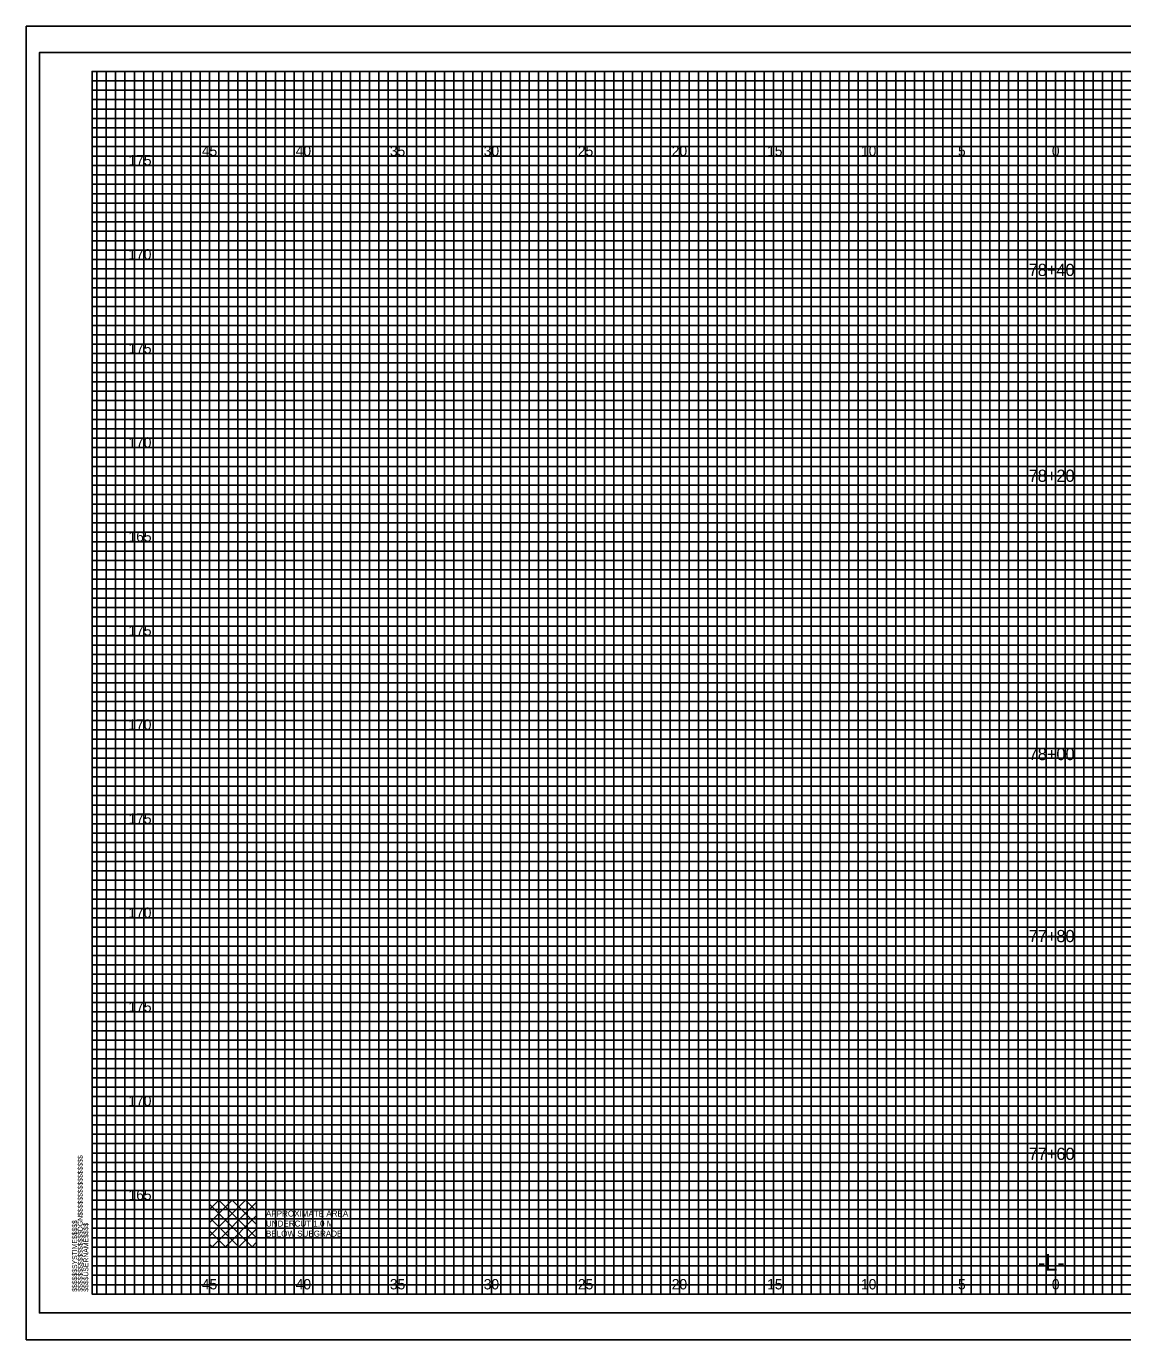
# Model space of a CAD drawing. Extents: x -4 to 103, y -2 to 6583.
# Drawn here: x -3.5 to 54.8, y 6371.8 to 6441.7 of the extents above; entities that cross this region are included whole.
import ezdxf

# ---------------------------------------------------------------- set-up
doc = ezdxf.new("R2010")
doc.units = 0
for name, color, linetype in [('Default', 7, 'Continuous'), ('Prop XS Alignment Label', 7, 'Continuous'), ('Prop XS Elevation Labels', 7, 'Continuous'), ('Prop XS Offset Labels', 7, 'Continuous'), ('Prop XS Station Labels', 7, 'Continuous'), ('Prop XS Undercut Exc Hatch', 7, 'Continuous'), ('Sheet Cross Section CELL', 7, 'Continuous'), ('Sheet Cross Section Grid Major CELL', 7, 'Continuous'), ('Sheet Cross Section Grid Middle CELL', 7, 'Continuous'), ('Sheet Cutting Line CELL', 7, 'Continuous'), ('Sheet DOT Grid CELL', 7, 'Continuous'), ('Sheet Plot Border Inside CELL', 7, 'Continuous'), ('Sheet Plot Border Outside CELL', 7, 'Continuous')]:
    doc.layers.add(name, color=color, linetype=linetype)

msp = doc.modelspace()

# ---------------------------------------------------------------- linework, layer by layer
at = {"layer": 'Default'}
msp.add_lwpolyline([(6.25, 6379.25), (8.75, 6379.25), (8.75, 6376.75), (6.25, 6376.75)], close=True, dxfattribs=at)
at = {"layer": 'Prop XS Undercut Exc Hatch'}
for p, q in [((6.25, 6378.752), (6.748, 6379.25)), ((6.25, 6378.045), (7.455, 6379.25)), ((6.25, 6377.338), (8.162, 6379.25)), ((6.74, 6379.25), (8.75, 6377.24)), ((7.447, 6379.25), (8.75, 6377.947)), ((8.154, 6379.25), (8.75, 6378.654)), ((6.25, 6379.033), (8.533, 6376.75)), ((6.369, 6376.75), (8.75, 6379.131)), ((6.25, 6378.326), (7.826, 6376.75)), ((7.076, 6376.75), (8.75, 6378.424)), ((6.25, 6377.619), (7.119, 6376.75)), ((7.783, 6376.75), (8.75, 6377.717)), ((6.25, 6376.912), (6.412, 6376.75)), ((8.49, 6376.75), (8.75, 6377.01))]:
    msp.add_line(p, q, dxfattribs=at)
at = {"layer": 'Sheet Cross Section CELL'}
msp.add_lwpolyline([(102.5, 6439.25), (0, 6439.25), (0, 6374.25), (102.5, 6374.25)], close=True, dxfattribs=at)
at = {"layer": 'Sheet Cross Section Grid Major CELL'}
for points in [[(1.25, 6374.25), (1.25, 6439.25), (3.75, 6439.25), (3.75, 6374.25), (6.25, 6374.25), (6.25, 6439.25), (8.75, 6439.25), (8.75, 6374.25), (11.25, 6374.25), (11.25, 6439.25), (13.75, 6439.25), (13.75, 6374.25), (16.25, 6374.25), (16.25, 6439.25), (18.75, 6439.25), (18.75, 6374.25), (21.25, 6374.25), (21.25, 6439.25), (23.75, 6439.25), (23.75, 6374.25), (26.25, 6374.25), (26.25, 6439.25), (28.75, 6439.25), (28.75, 6374.25), (31.25, 6374.25), (31.25, 6439.25), (33.75, 6439.25), (33.75, 6374.25), (36.25, 6374.25), (36.25, 6439.25), (38.75, 6439.25), (38.75, 6374.25), (41.25, 6374.25), (41.25, 6439.25), (43.75, 6439.25), (43.75, 6374.25), (46.25, 6374.25), (46.25, 6439.25), (48.75, 6439.25), (48.75, 6374.25), (51.25, 6374.25), (51.25, 6439.25), (53.75, 6439.25), (53.75, 6374.25)], [(102.5, 6434.25), (0, 6434.25), (0, 6436.75), (74.25, 6436.75)], [(102.5, 6429.25), (0, 6429.25), (0, 6431.75), (102.5, 6431.75)], [(102.5, 6424.25), (0, 6424.25), (0, 6426.75), (102.5, 6426.75)], [(102.5, 6419.25), (0, 6419.25), (0, 6421.75), (102.5, 6421.75)], [(102.5, 6414.25), (0, 6414.25), (0, 6416.75), (102.5, 6416.75)], [(102.5, 6409.25), (0, 6409.25), (0, 6411.75), (102.5, 6411.75)], [(102.5, 6404.25), (0, 6404.25), (0, 6406.75), (102.5, 6406.75)], [(102.5, 6399.25), (0, 6399.25), (0, 6401.75), (102.5, 6401.75)], [(102.5, 6394.25), (0, 6394.25), (0, 6396.75), (102.5, 6396.75)], [(102.5, 6389.25), (0, 6389.25), (0, 6391.75), (102.5, 6391.75)], [(102.5, 6384.25), (0, 6384.25), (0, 6386.75), (102.5, 6386.75)], [(102.5, 6379.25), (0, 6379.25), (0, 6381.75), (102.5, 6381.75)], [(0, 6376.75), (102.5, 6376.75)]]:
    msp.add_lwpolyline(points, dxfattribs=at)
at = {"layer": 'Sheet Cross Section Grid Middle CELL'}
for points in [[(0, 6436.25), (0, 6437.25), (74.25, 6437.25), (74.25, 6437.75), (0, 6437.75), (0, 6438.25), (74.25, 6438.25), (74.25, 6438.75), (0, 6438.75)], [(0.25, 6374.25), (0.25, 6439.25), (0.75, 6439.25), (0.75, 6374.25), (1.75, 6374.25), (1.75, 6439.25), (2.25, 6439.25), (2.25, 6374.25), (2.75, 6374.25), (2.75, 6439.25), (3.25, 6439.25), (3.25, 6374.25), (4.25, 6374.25), (4.25, 6439.25), (4.75, 6439.25), (4.75, 6374.25), (5.25, 6374.25), (5.25, 6439.25), (5.75, 6439.25), (5.75, 6374.25), (6.75, 6374.25), (6.75, 6439.25), (7.25, 6439.25), (7.25, 6374.25), (7.75, 6374.25), (7.75, 6439.25), (8.25, 6439.25), (8.25, 6374.25), (9.25, 6374.25), (9.25, 6439.25), (9.75, 6439.25), (9.75, 6374.25), (10.25, 6374.25), (10.25, 6439.25), (10.75, 6439.25), (10.75, 6374.25), (11.75, 6374.25), (11.75, 6439.25), (12.25, 6439.25), (12.25, 6374.25), (12.75, 6374.25), (12.75, 6439.25), (13.25, 6439.25), (13.25, 6374.25), (14.25, 6374.25), (14.25, 6439.25), (14.75, 6439.25), (14.75, 6374.25), (15.75, 6374.25), (15.25, 6374.25), (15.25, 6439.25), (15.75, 6439.25), (15.75, 6374.25), (16.75, 6374.25), (16.75, 6439.25), (17.25, 6439.25), (17.25, 6374.25), (17.75, 6374.25), (17.75, 6439.25), (18.25, 6439.25), (18.25, 6374.25), (19.25, 6374.25), (19.25, 6439.25), (19.75, 6439.25), (19.75, 6374.25), (20.25, 6374.25), (20.25, 6439.25), (20.75, 6439.25), (20.75, 6374.25), (21.75, 6374.25), (21.75, 6439.25), (22.25, 6439.25), (22.25, 6374.25), (22.75, 6374.25), (22.75, 6439.25), (23.25, 6439.25), (23.25, 6374.25), (24.25, 6374.25), (24.25, 6439.25), (24.75, 6439.25), (24.75, 6374.25), (25.25, 6374.25), (25.25, 6439.25), (25.75, 6439.25), (25.75, 6374.25), (26.75, 6374.25), (26.75, 6439.25), (27.25, 6439.25), (27.25, 6374.25), (27.75, 6374.25), (27.75, 6439.25), (28.25, 6439.25), (28.25, 6374.25), (29.25, 6374.25), (29.25, 6439.25), (29.75, 6439.25), (29.75, 6374.25), (30.25, 6374.25), (30.25, 6439.25), (30.75, 6439.25), (30.75, 6374.25)], [(30.75, 6374.25), (31.75, 6374.25), (31.75, 6439.25), (32.25, 6439.25), (32.25, 6374.25), (32.75, 6374.25), (32.75, 6439.25), (33.25, 6439.25), (33.25, 6374.25), (34.25, 6374.25), (34.25, 6439.25), (34.75, 6439.25), (34.75, 6374.25), (35.25, 6374.25), (35.25, 6439.25), (35.75, 6439.25), (35.75, 6374.25), (36.75, 6374.25), (36.75, 6439.25), (37.25, 6439.25), (37.25, 6374.25), (37.75, 6374.25), (37.75, 6439.25), (37.75, 6374.25)], [(38.25, 6439.25), (38.25, 6374.25), (39.25, 6374.25), (39.25, 6439.25), (39.75, 6439.25), (39.75, 6374.25), (40.25, 6374.25), (40.25, 6439.25), (40.75, 6439.25), (40.75, 6374.25), (41.75, 6374.25), (41.75, 6439.25), (42.25, 6439.25), (42.25, 6374.25), (42.75, 6374.25), (42.75, 6439.25), (43.25, 6439.25), (43.25, 6374.25), (43.75, 6374.25), (44.25, 6374.25), (44.25, 6439.25), (44.75, 6439.25), (44.75, 6374.25), (45.25, 6374.25), (45.25, 6439.25), (45.75, 6439.25), (45.75, 6374.25), (46.75, 6374.25), (46.75, 6439.25), (47.25, 6439.25), (47.25, 6374.25), (47.75, 6374.25), (47.75, 6439.25), (48.25, 6439.25), (48.25, 6374.25), (49.25, 6374.25), (49.25, 6439.25), (49.75, 6439.25), (49.75, 6374.25), (50.25, 6374.25), (50.25, 6439.25), (50.75, 6439.25), (50.75, 6374.25), (51.75, 6374.25), (51.75, 6439.25), (52.25, 6439.25), (52.25, 6374.25), (52.75, 6374.25), (52.75, 6439.25), (53.25, 6439.25), (53.25, 6374.25), (54.25, 6374.25), (54.25, 6439.25), (54.75, 6439.25), (54.75, 6374.25), (55.25, 6374.25)], [(102.5, 6436.25), (0, 6436.25)], [(102.5, 6435.25), (0, 6435.25), (0, 6435.75), (102.5, 6435.75)], [(102.5, 6433.75), (0, 6433.75), (0, 6434.75), (102.5, 6434.75)], [(102.5, 6432.75), (0, 6432.75), (0, 6433.25), (102.5, 6433.25)], [(102.5, 6431.25), (0, 6431.25), (0, 6432.25), (102.5, 6432.25)], [(102.5, 6430.25), (0, 6430.25), (0, 6430.75), (102.5, 6430.75)], [(102.5, 6428.75), (0, 6428.75), (0, 6429.75), (102.5, 6429.75)], [(102.5, 6427.75), (0, 6427.75), (0, 6428.25), (102.5, 6428.25)], [(0, 6427.25), (102.5, 6427.25)], [(102.5, 6426.25), (0, 6426.25)], [(102.5, 6425.25), (0, 6425.25), (0, 6425.75), (102.5, 6425.75)], [(102.5, 6423.75), (0, 6423.75), (0, 6424.75), (102.5, 6424.75)], [(102.5, 6422.75), (0, 6422.75), (0, 6423.25), (102.5, 6423.25)], [(102.5, 6421.25), (0, 6421.25), (0, 6422.25), (102.5, 6422.25)], [(102.5, 6420.25), (0, 6420.25), (0, 6420.75), (102.5, 6420.75)], [(102.5, 6418.75), (0, 6418.75), (0, 6419.75), (102.5, 6419.75)], [(102.5, 6417.75), (0, 6417.75), (0, 6418.25), (102.5, 6418.25)], [(102.5, 6416.25), (0, 6416.25), (0, 6417.25), (102.5, 6417.25)], [(102.5, 6415.25), (0, 6415.25), (0, 6415.75), (102.5, 6415.75)], [(102.5, 6413.75), (0, 6413.75), (0, 6414.75), (102.5, 6414.75)], [(102.5, 6412.75), (0, 6412.75), (0, 6413.25), (102.5, 6413.25)], [(102.5, 6411.25), (0, 6411.25), (0, 6412.25), (102.5, 6412.25)], [(102.5, 6410.25), (0, 6410.25), (0, 6410.75), (102.5, 6410.75)], [(102.5, 6408.75), (0, 6408.75), (0, 6409.75), (102.5, 6409.75)], [(102.5, 6407.75), (0, 6407.75), (0, 6408.25), (102.5, 6408.25)], [(102.5, 6406.25), (0, 6406.25), (0, 6407.25), (102.5, 6407.25)], [(102.5, 6405.25), (0, 6405.25), (0, 6405.75)], [(0, 6405.75), (102.5, 6405.75)], [(102.5, 6403.75), (0, 6403.75), (0, 6404.75), (102.5, 6404.75)], [(102.5, 6402.75), (0, 6402.75), (0, 6403.25), (102.5, 6403.25)], [(102.5, 6401.25), (0, 6401.25), (0, 6402.25), (102.5, 6402.25)], [(102.5, 6400.25), (0, 6400.25), (0, 6400.75), (102.5, 6400.75)], [(102.5, 6398.75), (0, 6398.75), (0, 6399.75), (102.5, 6399.75)], [(102.5, 6397.75), (0, 6397.75), (0, 6398.25), (102.5, 6398.25)], [(102.5, 6396.25), (0, 6396.25), (0, 6397.25), (102.5, 6397.25)], [(102.5, 6395.25), (0, 6395.25), (0, 6395.75), (102.5, 6395.75)], [(102.5, 6393.75), (0, 6393.75), (0, 6394.75), (102.5, 6394.75)], [(102.5, 6392.75), (0, 6392.75), (0, 6393.25), (102.5, 6393.25)], [(102.5, 6391.25), (0, 6391.25), (0, 6392.25), (102.5, 6392.25)], [(102.5, 6390.25), (0, 6390.25), (0, 6390.75), (102.5, 6390.75)], [(102.5, 6388.75), (0, 6388.75), (0, 6389.75), (102.5, 6389.75)], [(102.5, 6387.75), (0, 6387.75), (0, 6388.25), (102.5, 6388.25)], [(102.5, 6386.25), (0, 6386.25), (0, 6387.25), (102.5, 6387.25)], [(102.5, 6385.25), (0, 6385.25), (0, 6385.75), (102.5, 6385.75)], [(102.5, 6383.75), (0, 6383.75), (0, 6384.75), (102.5, 6384.75)], [(102.5, 6382.75), (0, 6382.75), (0, 6383.25), (102.5, 6383.25)], [(102.5, 6381.25), (0, 6381.25), (0, 6382.25), (102.5, 6382.25)], [(102.5, 6380.25), (0, 6380.25), (0, 6380.75), (102.5, 6380.75)], [(102.5, 6378.75), (0, 6378.75), (0, 6379.75), (102.5, 6379.75)], [(102.5, 6377.75), (0, 6377.75), (0, 6378.25), (102.5, 6378.25)], [(102.5, 6376.25), (0, 6376.25), (0, 6377.25), (102.5, 6377.25)], [(102.5, 6375.25), (0, 6375.25), (0, 6375.75), (102.5, 6375.75)], [(0, 6374.75), (102.5, 6374.75)]]:
    msp.add_lwpolyline(points, dxfattribs=at)
at = {"layer": 'Sheet Cutting Line CELL'}
for p, q in [((-3.5, 6441.65), (103.4, 6441.65)), ((-3.5, 6441.65), (-3.5, 6371.825)), ((-3.5, 6371.825), (103.4, 6371.825))]:
    msp.add_line(p, q, dxfattribs=at)
at = {"layer": 'Sheet DOT Grid CELL'}
for p, q in [((1.25, 6374.25), (1.25, 6439.25)), ((3.75, 6374.25), (3.75, 6439.25)), ((6.25, 6374.25), (6.25, 6439.25)), ((8.75, 6374.25), (8.75, 6439.25)), ((11.25, 6374.25), (11.25, 6439.25)), ((13.75, 6374.25), (13.75, 6439.25)), ((16.25, 6374.25), (16.25, 6439.25)), ((18.75, 6374.25), (18.75, 6439.25)), ((21.25, 6374.25), (21.25, 6439.25)), ((23.75, 6374.25), (23.75, 6439.25)), ((26.25, 6374.25), (26.25, 6439.25)), ((28.75, 6374.25), (28.75, 6439.25)), ((31.25, 6374.25), (31.25, 6439.25)), ((33.75, 6374.25), (33.75, 6439.25)), ((36.25, 6374.25), (36.25, 6439.25)), ((38.75, 6374.25), (38.75, 6439.25)), ((41.25, 6374.25), (41.25, 6439.25)), ((43.75, 6374.25), (43.75, 6439.25)), ((46.25, 6374.25), (46.25, 6439.25)), ((48.75, 6374.25), (48.75, 6439.25)), ((51.25, 6374.25), (51.25, 6439.25)), ((53.75, 6374.25), (53.75, 6439.25)), ((0, 6436.75), (74.25, 6436.75)), ((0, 6434.25), (102.5, 6434.25)), ((0, 6431.75), (102.5, 6431.75)), ((0, 6429.25), (102.5, 6429.25)), ((0, 6426.75), (102.5, 6426.75)), ((0, 6424.25), (102.5, 6424.25)), ((0, 6421.75), (102.5, 6421.75)), ((0, 6419.25), (102.5, 6419.25)), ((0, 6416.75), (102.5, 6416.75)), ((0, 6414.25), (102.5, 6414.25)), ((0, 6411.75), (102.5, 6411.75)), ((0, 6409.25), (102.5, 6409.25)), ((0, 6406.75), (102.5, 6406.75)), ((0, 6404.25), (102.5, 6404.25)), ((0, 6401.75), (102.5, 6401.75)), ((0, 6399.25), (102.5, 6399.25)), ((0, 6396.75), (102.5, 6396.75)), ((0, 6394.25), (102.5, 6394.25)), ((0, 6391.75), (102.5, 6391.75)), ((0, 6389.25), (102.5, 6389.25)), ((0, 6386.75), (102.5, 6386.75)), ((0, 6384.25), (102.5, 6384.25)), ((0, 6381.75), (102.5, 6381.75)), ((0, 6379.25), (102.5, 6379.25)), ((0, 6376.75), (102.5, 6376.75))]:
    msp.add_line(p, q, dxfattribs=at)
at = {"layer": 'Sheet Plot Border Inside CELL'}
msp.add_lwpolyline([(103, 6440.25), (-2.8, 6440.25), (-2.8, 6373.25), (103, 6373.25)], close=True, dxfattribs=at)
at = {"layer": 'Sheet Plot Border Outside CELL'}
msp.add_lwpolyline([(103.4, 6441.65), (-3.5, 6441.65), (-3.5, 6371.825), (103.4, 6371.825)], close=True, dxfattribs=at)

# ---------------------------------------------------------------- texts
at = {"layer": 'Default'}
for s, p in [('APPROXIMATE AREA ', (9.25, 6378.373)), ('UNDERCUT 1.0 M', (9.25, 6377.84)), ('BELOW SUBGRADE', (9.25, 6377.307))]:
    msp.add_text(s, height=0.32, dxfattribs=at).set_placement(p)
at = {"layer": 'Prop XS Alignment Label'}
msp.add_text('-L-', height=0.875, dxfattribs=at).set_placement((50.307, 6375.5))
at = {"layer": 'Prop XS Elevation Labels'}
for s, p in [('175', (1.938, 6434.25)), ('170', (1.93, 6429.25)), ('175', (1.938, 6424.25)), ('170', (1.93, 6419.25)), ('165', (1.938, 6414.25)), ('175', (1.938, 6409.25)), ('170', (1.93, 6404.25)), ('175', (1.938, 6399.25)), ('170', (1.93, 6394.25)), ('175', (1.938, 6389.25)), ('170', (1.93, 6384.25)), ('165', (1.938, 6379.25))]:
    msp.add_text(s, height=0.55, dxfattribs=at).set_placement(p)
at = {"layer": 'Prop XS Offset Labels'}
for s, p in [('45', (5.84, 6434.75)), ('40', (10.831, 6434.75)), ('35', (15.84, 6434.75)), ('30', (20.831, 6434.75)), ('25', (25.84, 6434.75)), ('20', (30.831, 6434.75)), ('15', (35.906, 6434.75)), ('10', (40.897, 6434.75)), ('5', (46.057, 6434.75)), ('0', (51.049, 6434.75)), ('0', (51.049, 6434.75)), ('45', (5.84, 6374.5)), ('40', (10.831, 6374.5)), ('35', (15.84, 6374.5)), ('30', (20.831, 6374.5)), ('25', (25.84, 6374.5)), ('20', (30.831, 6374.5)), ('15', (35.906, 6374.5)), ('10', (40.897, 6374.5)), ('5', (46.057, 6374.5)), ('0', (51.049, 6374.5)), ('0', (51.049, 6374.5))]:
    msp.add_text(s, height=0.55, dxfattribs=at).set_placement(p)
at = {"layer": 'Prop XS Station Labels'}
for s, p in [('78+40', (49.816, 6428.374)), ('78+20', (49.816, 6417.431)), ('78+00', (49.816, 6402.636)), ('77+80', (49.816, 6392.96)), ('77+60', (49.816, 6381.384))]:
    msp.add_text(s, height=0.65, dxfattribs=at).set_placement(p)
at = {"layer": 'Sheet Cross Section CELL'}
for s, p in [('$$$$$$$$$$$$$$$$DGN$$$$$$$$$$$$$$$$', (-0.5, 6374.375)), ('$$$$$$SYSTIME$$$$$', (-0.797, 6374.375)), ('$$$$USERNAME$$$$', (-0.2, 6374.375))]:
    msp.add_text(s, height=0.2625, rotation=90, dxfattribs=at).set_placement(p)
at = {"layer": 'Sheet Cross Section Grid Major CELL'}
msp.add_text('040397', height=0.0025, rotation=90, dxfattribs=at).set_placement((-0.001, 6439.236))

doc.saveas('drawing.dxf')
